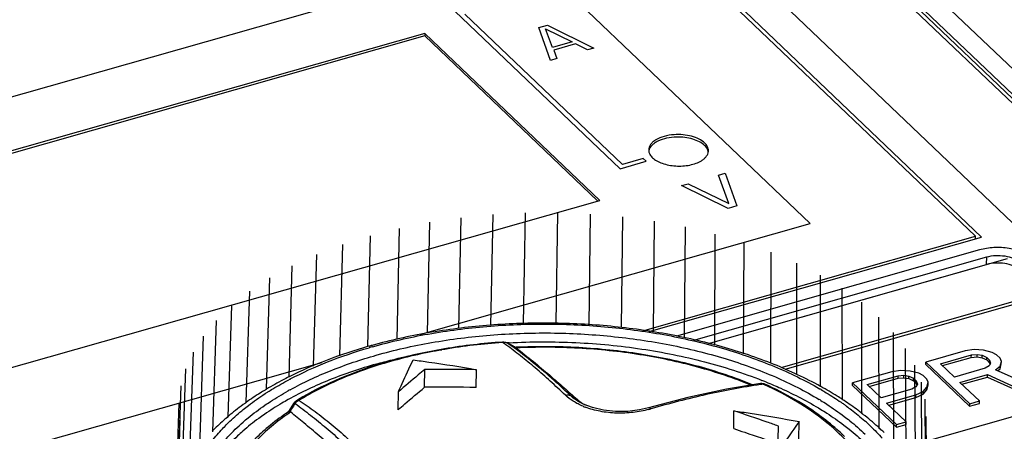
# Model space of a CAD drawing. Header units: millimetres. Extents: x 1117 to 38156, y -1945 to 7303.
# Tile 294 of 656: x 9653 to 9686, y 1468 to 1482. Entities that reach past the tile are written whole.
import ezdxf

# ---------------------------------------------------------------- set-up
doc = ezdxf.new("R2010")
doc.units = ezdxf.units.MM

msp = doc.modelspace()

# ---------------------------------------------------------------- linework, layer by layer
at = {"color": 7, "linetype": 'Continuous'}
for p, q in [((9661.542, 1503.237), (9743.76, 1424.821)), ((9667.151, 1497.026), (9708.935, 1457.174)), ((9704.171, 1457.412), (9662.997, 1496.683)), ((9667.333, 1496.547), (9707.767, 1457.982)), ((9708.021, 1457.902), (9667.586, 1496.467)), ((9684.749, 1474.479), (9664.108, 1494.164)), ((9684.544, 1474.511), (9664.051, 1494.057)), ((9679.007, 1474.931), (9662.076, 1491.079)), ((9672.643, 1476.766), (9665.324, 1483.746)), ((9633.222, 1473.763), (9664.643, 1482.689)), ((9667.45, 1481.934), (9672.72, 1476.908)), ((9669.919, 1481.488), (9670.21, 1481.571)), ((9670.21, 1481.571), (9671.768, 1480.805)), ((9666.107, 1481.293), (9634.686, 1472.367)), ((9666.107, 1481.293), (9666.105, 1481.208)), ((9671.962, 1475.708), (9666.107, 1481.293)), ((9670.313, 1480.392), (9669.919, 1481.488)), ((9670.148, 1481.45), (9671.036, 1481.009)), ((9670.381, 1480.823), (9670.148, 1481.45)), ((9666.105, 1481.208), (9634.755, 1472.302)), ((9671.892, 1475.689), (9666.105, 1481.208)), ((9671.036, 1481.009), (9670.381, 1480.823)), ((9671.155, 1480.94), (9670.428, 1480.733)), ((9671.55, 1480.743), (9671.155, 1480.94)), ((9670.428, 1480.733), (9670.531, 1480.454)), ((9671.768, 1480.805), (9671.55, 1480.743)), ((9670.531, 1480.454), (9670.313, 1480.392)), ((9672.643, 1476.766), (9673.516, 1477.014)), ((9673.418, 1477.107), (9672.72, 1476.908)), ((9673.516, 1477.014), (9673.418, 1477.107)), ((9675.941, 1476.555), (9676.159, 1476.617)), ((9676.159, 1476.617), (9676.553, 1475.521)), ((9676.283, 1475.598), (9675.941, 1476.555)), ((9674.705, 1476.204), (9674.923, 1476.266)), ((9676.263, 1475.438), (9674.705, 1476.204)), ((9674.923, 1476.266), (9676.283, 1475.598)), ((9640.542, 1466.782), (9671.962, 1475.708)), ((9669.412, 1471.585), (9669.473, 1475.288)), ((9670.509, 1471.583), (9670.564, 1475.293)), ((9676.553, 1475.521), (9676.263, 1475.438)), ((9666.195, 1471.258), (9666.276, 1474.973)), ((9667.247, 1471.417), (9667.321, 1475.127)), ((9668.322, 1471.517), (9668.39, 1475.232)), ((9671.605, 1471.536), (9671.653, 1475.249)), ((9672.692, 1471.453), (9672.733, 1475.154)), ((9673.76, 1471.293), (9673.795, 1475.011)), ((9665.175, 1471.047), (9665.262, 1474.771)), ((9665.944, 1471.22), (9679.007, 1474.931)), ((9674.803, 1471.104), (9674.831, 1474.819)), ((9664.195, 1470.812), (9664.288, 1474.523)), ((9673.407, 1471.347), (9684.544, 1474.511)), ((9673.614, 1471.315), (9684.749, 1474.479)), ((9675.811, 1470.863), (9675.833, 1474.581)), ((9684.543, 1474.42), (9684.544, 1474.511)), ((9663.26, 1470.501), (9663.36, 1474.23)), ((9684.678, 1474.048), (9674.536, 1471.167)), ((9676.778, 1470.568), (9676.794, 1474.298)), ((9677.695, 1470.254), (9677.706, 1473.972)), ((9662.38, 1470.164), (9662.485, 1473.896)), ((9675.115, 1471.029), (9684.922, 1473.815)), ((9675.6, 1470.913), (9685.617, 1473.759)), ((9684.918, 1473.56), (9684.922, 1473.815)), ((9661.561, 1469.799), (9661.67, 1473.522)), ((9675.6, 1470.913), (9684.918, 1473.56)), ((9678.557, 1469.902), (9678.562, 1473.607)), ((9660.808, 1469.388), (9660.922, 1473.111)), ((9679.356, 1469.483), (9679.356, 1473.204)), ((9660.128, 1468.942), (9660.246, 1472.667)), ((9687.442, 1472.778), (9678.03, 1470.104)), ((9687.524, 1472.705), (9678.162, 1470.045)), ((9680.086, 1469.041), (9680.082, 1472.767)), ((9659.525, 1468.465), (9659.647, 1472.192)), ((9680.743, 1468.572), (9680.734, 1472.298)), ((9659.005, 1467.961), (9659.13, 1471.691)), ((9681.32, 1468.073), (9681.308, 1471.803)), ((9658.571, 1467.434), (9658.698, 1471.167)), ((9681.813, 1467.551), (9681.798, 1471.284)), ((9668.75, 1470.965), (9668.704, 1470.965)), ((9668.715, 1470.95), (9668.706, 1470.949)), ((9668.715, 1470.95), (9668.706, 1470.949)), ((9668.854, 1470.938), (9668.75, 1470.965)), ((9668.867, 1470.932), (9668.854, 1470.938)), ((9668.855, 1470.939), (9668.866, 1470.94)), ((9668.855, 1470.938), (9668.866, 1470.939)), ((9668.959, 1470.884), (9668.867, 1470.932)), ((9668.872, 1470.929), (9668.867, 1470.932)), ((9669.1, 1470.81), (9668.959, 1470.884)), ((9669.142, 1470.787), (9669.1, 1470.81)), ((9669.129, 1470.746), (9669.113, 1470.757)), ((9669.129, 1470.746), (9669.113, 1470.757)), ((9669.163, 1470.79), (9669.135, 1470.788)), ((9669.163, 1470.789), (9669.135, 1470.788)), ((9669.136, 1470.789), (9669.147, 1470.783)), ((9669.147, 1470.783), (9669.142, 1470.787)), ((9682.219, 1467.009), (9682.202, 1470.745)), ((9684.499, 1470.717), (9684.195, 1470.669)), ((9684.811, 1470.689), (9684.499, 1470.717)), ((9685.099, 1470.617), (9684.811, 1470.689)), ((9658.226, 1466.888), (9658.356, 1470.625)), ((9684.195, 1470.669), (9682.886, 1470.297)), ((9683.369, 1470.241), (9684.406, 1470.536)), ((9683.438, 1470.176), (9684.404, 1470.451)), ((9684.404, 1470.451), (9684.406, 1470.536)), ((9684.404, 1470.451), (9684.599, 1470.468)), ((9684.406, 1470.536), (9684.6, 1470.553)), ((9684.599, 1470.468), (9684.6, 1470.553)), ((9684.599, 1470.468), (9684.771, 1470.439)), ((9684.6, 1470.553), (9684.772, 1470.524)), ((9684.771, 1470.439), (9684.772, 1470.524)), ((9684.771, 1470.439), (9684.919, 1470.366)), ((9684.772, 1470.524), (9684.92, 1470.45)), ((9684.919, 1470.366), (9684.92, 1470.45)), ((9684.919, 1470.366), (9685.012, 1470.276)), ((9684.92, 1470.45), (9685.013, 1470.361)), ((9685.012, 1470.276), (9685.013, 1470.361)), ((9685.013, 1470.361), (9685.052, 1470.257)), ((9685.247, 1470.543), (9685.099, 1470.617)), ((9685.372, 1470.425), (9685.247, 1470.543)), ((9685.411, 1470.32), (9685.372, 1470.425)), ((9637.986, 1463.278), (9662.658, 1470.287)), ((9657.974, 1466.327), (9658.105, 1470.068)), ((9666.097, 1469.452), (9666.106, 1470.048)), ((9667.829, 1469.447), (9667.838, 1470.042)), ((9682.045, 1470.019), (9681.741, 1469.971)), ((9682.356, 1469.992), (9682.045, 1470.019)), ((9682.535, 1466.451), (9682.515, 1470.191)), ((9682.885, 1470.212), (9682.886, 1470.297)), ((9682.885, 1470.212), (9684.349, 1468.816)), ((9682.886, 1470.297), (9684.35, 1468.901)), ((9683.836, 1469.796), (9683.369, 1470.241)), ((9684.873, 1470.09), (9683.836, 1469.796)), ((9685.005, 1470.166), (9684.873, 1470.09)), ((9685.052, 1470.257), (9685.005, 1470.166)), ((9685.012, 1470.276), (9685.033, 1470.22)), ((9685.216, 1470.033), (9685.371, 1470.155)), ((9686.423, 1469.49), (9685.216, 1470.033)), ((9685.284, 1470.003), (9685.37, 1470.07)), ((9685.37, 1470.07), (9685.409, 1470.235)), ((9685.37, 1470.07), (9685.371, 1470.155)), ((9685.371, 1470.155), (9685.411, 1470.32)), ((9685.409, 1470.235), (9685.411, 1470.32)), ((9661.561, 1469.803), (9661.554, 1469.799)), ((9661.561, 1469.803), (9661.561, 1469.803)), ((9661.561, 1469.8), (9661.561, 1469.803)), ((9661.592, 1469.726), (9661.6, 1469.73)), ((9661.599, 1469.723), (9661.606, 1469.727)), ((9681.741, 1469.971), (9680.431, 1469.6)), ((9680.914, 1469.544), (9681.951, 1469.838)), ((9680.983, 1469.479), (9681.95, 1469.753)), ((9681.95, 1469.753), (9681.951, 1469.838)), ((9681.95, 1469.753), (9682.144, 1469.77)), ((9681.951, 1469.838), (9682.146, 1469.855)), ((9681.985, 1467.392), (9690.545, 1469.824)), ((9682.144, 1469.77), (9682.146, 1469.855)), ((9682.144, 1469.77), (9682.316, 1469.742)), ((9682.146, 1469.855), (9682.317, 1469.827)), ((9682.316, 1469.742), (9682.317, 1469.827)), ((9682.316, 1469.742), (9682.464, 1469.668)), ((9682.317, 1469.827), (9682.465, 1469.753)), ((9682.644, 1469.92), (9682.356, 1469.992)), ((9682.464, 1469.668), (9682.465, 1469.753)), ((9682.465, 1469.753), (9682.559, 1469.664)), ((9682.792, 1469.846), (9682.644, 1469.92)), ((9682.917, 1469.727), (9682.792, 1469.846)), ((9682.956, 1469.623), (9682.917, 1469.727)), ((9684.023, 1469.617), (9684.951, 1469.881)), ((9684.092, 1469.552), (9684.949, 1469.796)), ((9684.949, 1469.796), (9684.951, 1469.881)), ((9684.949, 1469.796), (9686.04, 1469.296)), ((9684.951, 1469.881), (9686.041, 1469.381)), ((9657.816, 1465.756), (9657.948, 1469.5)), ((9660.798, 1469.382), (9660.801, 1469.386)), ((9660.804, 1469.388), (9660.808, 1469.389)), ((9677.384, 1469.583), (9677.346, 1469.581)), ((9677.347, 1469.581), (9677.346, 1469.581)), ((9677.496, 1469.558), (9677.496, 1469.558)), ((9679.309, 1469.396), (9679.322, 1469.389)), ((9679.325, 1469.404), (9679.337, 1469.396)), ((9679.356, 1469.483), (9679.356, 1469.483)), ((9679.369, 1469.476), (9679.356, 1469.483)), ((9680.43, 1469.515), (9680.431, 1469.6)), ((9680.43, 1469.515), (9681.894, 1468.118)), ((9680.431, 1469.6), (9681.895, 1468.203)), ((9681.382, 1469.098), (9680.914, 1469.544)), ((9682.418, 1469.393), (9681.382, 1469.098)), ((9682.551, 1469.469), (9682.418, 1469.393)), ((9682.464, 1469.668), (9682.557, 1469.579)), ((9682.597, 1469.559), (9682.551, 1469.469)), ((9682.557, 1469.579), (9682.559, 1469.664)), ((9682.557, 1469.579), (9682.578, 1469.522)), ((9682.559, 1469.664), (9682.597, 1469.559)), ((9682.757, 1465.882), (9682.737, 1469.625)), ((9682.791, 1469.221), (9682.916, 1469.372)), ((9682.792, 1469.306), (9682.917, 1469.457)), ((9682.916, 1469.372), (9682.955, 1469.538)), ((9682.916, 1469.372), (9682.917, 1469.457)), ((9682.917, 1469.457), (9682.956, 1469.623)), ((9682.955, 1469.538), (9682.956, 1469.623)), ((9684.677, 1468.994), (9684.023, 1469.617)), ((9665.211, 1468.703), (9665.22, 1469.298)), ((9670.981, 1469.177), (9671.202, 1469.051)), ((9674.917, 1469.114), (9673.593, 1468.765)), ((9680.086, 1469.043), (9680.092, 1469.041)), ((9681.569, 1468.92), (9682.55, 1469.199)), ((9681.637, 1468.855), (9682.549, 1469.114)), ((9682.549, 1469.114), (9682.791, 1469.221)), ((9682.549, 1469.114), (9682.55, 1469.199)), ((9682.55, 1469.199), (9682.792, 1469.306)), ((9682.791, 1469.221), (9682.792, 1469.306)), ((9682.886, 1465.306), (9682.864, 1469.052)), ((9657.753, 1465.179), (9657.885, 1468.926)), ((9660.111, 1468.937), (9660.128, 1468.942)), ((9661.734, 1468.935), (9661.712, 1468.906)), ((9661.811, 1469.003), (9661.734, 1468.935)), ((9661.811, 1469.003), (9661.811, 1469.003)), ((9671.441, 1468.878), (9671.437, 1468.88)), ((9682.223, 1468.296), (9681.569, 1468.92)), ((9684.349, 1468.816), (9684.676, 1468.909)), ((9684.349, 1468.816), (9684.35, 1468.901)), ((9684.35, 1468.901), (9684.677, 1468.994)), ((9684.676, 1468.909), (9684.677, 1468.994)), ((9659.486, 1468.449), (9659.525, 1468.465)), ((9661.536, 1468.627), (9661.518, 1468.615)), ((9661.536, 1468.627), (9661.519, 1468.614)), ((9661.563, 1468.678), (9661.526, 1468.619)), ((9676.448, 1468.07), (9676.457, 1468.665)), ((9682.918, 1464.727), (9682.897, 1468.477)), ((9657.785, 1464.6), (9657.918, 1468.351)), ((9659.38, 1468.117), (9659.384, 1468.121)), ((9659.403, 1468.11), (9659.407, 1468.115)), ((9677.921, 1467.269), (9677.944, 1468.156)), ((9678.633, 1467.706), (9678.642, 1468.303)), ((9681.32, 1468.073), (9681.362, 1468.054)), ((9681.894, 1468.118), (9682.221, 1468.211)), ((9681.894, 1468.118), (9681.895, 1468.203)), ((9681.895, 1468.203), (9682.223, 1468.296)), ((9682.221, 1468.211), (9682.223, 1468.296))]:
    msp.add_line(p, q, dxfattribs=at)
for points in [[(9677.347, 1469.581), (9676.21, 1469.392), (9674.917, 1469.114)], [(9677.496, 1469.558), (9677.472, 1469.568), (9677.384, 1469.583)], [(9661.712, 1468.906), (9661.655, 1468.819), (9661.563, 1468.678)], [(9673.593, 1468.765), (9673.296, 1468.696), (9672.905, 1468.646), (9672.496, 1468.641), (9672.092, 1468.685), (9671.717, 1468.774), (9671.438, 1468.88)]]:
    msp.add_lwpolyline(points, dxfattribs=at)
for centre, radius, start, end in [((9675.323, 1477.372), 0.278, 353.3236, 359.192), ((9669.134, 1453.548), 17.958, 105.4719, 105.8585), ((9669.061, 1454.249), 17.216, 105.8585, 106.2663), ((9660.519, 1459.366), 14.19, 54.1764, 54.7164), ((9668.765, 1470.708), 0.245, 75.3281, 76.8343), ((9668.768, 1470.718), 0.235, 65.1184, 75.385), ((9670.075, 1448.622), 22.351, 92.9384, 93.1007), ((9668.772, 1470.728), 0.224, 63.4477, 65.0412), ((9661.893, 1457.43), 15.196, 62.2737, 62.6597), ((9661.544, 1460.373), 12.85, 53.9129, 55.2287), ((9661.852, 1457.351), 15.286, 61.8859, 62.2736), ((9661.803, 1457.26), 15.389, 61.5433, 61.8859), ((9669.148, 1455.419), 15.494, 105.7562, 107.5367), ((9666.641, 1369.714), 100.335, 89.31621, 90.30531), ((9666.939, 1459.567), 11.481, 117.7572, 118.0041), ((9671.961, 1455.916), 14.801, 67.9059, 68.4737), ((9661.415, 1468.268), 1.275, 118.7762, 121.1137), ((9661.438, 1468.225), 1.324, 118.419, 118.7884), ((9666.802, 1459.902), 10.806, 118.8084, 119.2059), ((9666.687, 1372.224), 97.23, 89.32714, 90.34785), ((9680.717, 1446.454), 23.335, 98.081, 98.2913), ((9672.333, 1458.309), 12.352, 65.3441, 65.5915), ((9673.708, 1459.705), 11.207, 59.6294, 59.848), ((9666.001, 1461.171), 9.621, 122.7211, 123.0196), ((9666.059, 1461.081), 9.729, 122.3975, 122.721), ((9666.669, 1461.125), 9.256, 121.2038, 121.6596), ((9673.854, 1460.024), 10.543, 58.4902, 58.8165), ((9679.41, 1467.891), 1.336, 59.3436, 59.586), ((9679.415, 1467.899), 1.327, 59.1178, 59.3436), ((9679.441, 1467.942), 1.276, 56.5428, 59.1331), ((9665.241, 1461.718), 8.855, 126.0892, 130.2707), ((9664.913, 1462.674), 7.765, 129.0154, 129.4996), ((9660.775, 1467.845), 1.274, 121.8951, 126.0757), ((9660.827, 1467.762), 1.372, 120.6352, 121.9306), ((9660.135, 1468.903), 0.0413, 125.5349, 129.8132), ((9673.329, 1461.363), 13.809, 147.3219, 148.2181), ((9673.23, 1461.426), 13.692, 146.8744, 147.3212), ((9662.065, 1468.67), 0.384, 133.018, 141.694), ((9672.405, 1471.231), 2.613, 247.5554, 249.2302), ((9672.222, 1470.3), 1.618, 241.0537, 241.9496), ((9672.242, 1470.337), 1.66, 241.9483, 242.5158), ((9672.765, 1471.867), 3.267, 284.946, 286.2193), ((9674.625, 1461.145), 9.5, 54.8525, 55.2346), ((9674.699, 1461.25), 9.371, 54.4468, 54.8526), ((9674.794, 1461.383), 9.208, 53.8362, 54.4474), ((9660.197, 1467.413), 1.248, 125.954, 131.6631), ((9660.288, 1467.289), 1.401, 122.9594, 126.0046), ((9664.827, 1462.221), 8.205, 130.3365, 130.6181), ((9666.226, 1461.763), 8.267, 123.8891, 124.3419), ((9680.002, 1467.416), 1.373, 55.6296, 57.3569), ((9680.062, 1467.502), 1.268, 51.4962, 55.6615), ((9675.565, 1461.844), 8.495, 47.2681, 51.5212), ((9664.413, 1462.686), 7.582, 131.7238, 135.7172), ((9675.83, 1462.677), 7.55, 47.9207, 48.4311), ((9680.517, 1466.926), 1.401, 51.4623, 55.0195), ((9675.871, 1462.18), 8.041, 46.9301, 47.2467), ((9680.619, 1467.053), 1.238, 45.7983, 51.5059)]:
    msp.add_arc(centre, radius, start, end, dxfattribs=at)
for points, knots in [([(9674.451, 1477.905), (9674.339, 1477.897), (9674.129, 1477.864), (9673.89, 1477.771), (9673.744, 1477.667), (9673.665, 1477.584), (9673.615, 1477.493), (9673.602, 1477.428), (9673.602, 1477.397)], [0, 0, 0, 0, 0.31589, 0.592827, 0.711913, 0.817598, 0.912073, 1, 1, 1, 1]), ([(9674.539, 1477.824), (9674.426, 1477.822), (9674.211, 1477.798), (9673.962, 1477.719), (9673.8, 1477.626), (9673.683, 1477.531), (9673.622, 1477.435), (9673.608, 1477.37)], [0, 0, 0, 0, 0.308867, 0.586808, 0.708574, 0.817407, 1, 1, 1, 1]), ([(9675.474, 1477.63), (9675.42, 1477.682), (9675.281, 1477.773), (9675.034, 1477.862), (9674.75, 1477.91), (9674.551, 1477.912), (9674.451, 1477.905)], [0, 0, 0, 0, 0.207533, 0.451912, 0.721636, 1, 1, 1, 1]), ([(9675.473, 1477.545), (9675.423, 1477.593), (9675.297, 1477.678), (9674.987, 1477.798), (9674.72, 1477.828), (9674.539, 1477.824)], [0, 0, 0, 0, 0.208265, 0.451664, 1, 1, 1, 1]), ([(9675.602, 1477.368), (9675.602, 1477.414), (9675.577, 1477.515), (9675.513, 1477.594), (9675.474, 1477.63)], [0, 0, 0, 0, 0.465868, 1, 1, 1, 1]), ([(9673.602, 1477.397), (9673.602, 1477.387), (9673.603, 1477.345), (9673.614, 1477.304), (9673.627, 1477.276)], [0, 0, 0, 0, 0.245402, 1, 1, 1, 1]), ([(9673.627, 1477.276), (9673.632, 1477.263), (9673.659, 1477.211), (9673.697, 1477.165), (9673.729, 1477.134)], [0, 0, 0, 0, 0.234192, 1, 1, 1, 1]), ([(9675.365, 1477.034), (9675.398, 1477.054), (9675.457, 1477.096), (9675.53, 1477.171), (9675.58, 1477.252), (9675.596, 1477.311), (9675.6, 1477.339)], [0, 0, 0, 0, 0.289452, 0.549165, 0.783156, 1, 1, 1, 1]), ([(9675.581, 1477.389), (9675.576, 1477.403), (9675.55, 1477.461), (9675.508, 1477.512), (9675.473, 1477.545)], [0, 0, 0, 0, 0.23317, 1, 1, 1, 1]), ([(9673.729, 1477.134), (9673.771, 1477.094), (9673.875, 1477.02), (9674.132, 1476.908), (9674.509, 1476.84), (9674.897, 1476.863), (9675.183, 1476.941), (9675.309, 1477), (9675.365, 1477.034)], [0, 0, 0, 0, 0.101912, 0.219155, 0.485357, 0.759945, 0.886646, 1, 1, 1, 1]), ([(9686.447, 1473.765), (9686.353, 1473.855), (9686.099, 1474.001), (9685.657, 1474.117), (9685.166, 1474.142), (9684.835, 1474.093), (9684.678, 1474.048)], [0, 0, 0, 0, 0.209863, 0.463023, 0.736243, 1, 1, 1, 1]), ([(9684.922, 1473.815), (9685.019, 1473.843), (9685.222, 1473.873), (9685.524, 1473.858), (9685.797, 1473.786), (9685.953, 1473.696), (9686.011, 1473.641)], [0, 0, 0, 0, 0.263757, 0.536977, 0.790137, 1, 1, 1, 1]), ([(9686.007, 1473.386), (9685.949, 1473.442), (9685.793, 1473.532), (9685.52, 1473.603), (9685.219, 1473.618), (9685.015, 1473.588), (9684.918, 1473.56)], [0, 0, 0, 0, 0.209863, 0.463023, 0.736243, 1, 1, 1, 1]), ([(9679.356, 1469.483), (9678.854, 1469.76), (9677.777, 1470.262), (9676.04, 1470.843), (9674.167, 1471.27), (9672.201, 1471.534), (9670.188, 1471.628), (9668.18, 1471.552), (9666.224, 1471.305), (9664.956, 1471.025), (9664.343, 1470.855)], [0, 0, 0, 0, 0.111651, 0.230751, 0.355902, 0.485235, 0.616585, 0.747655, 0.876155, 1, 1, 1, 1]), ([(9664.357, 1470.81), (9664.968, 1470.983), (9666.236, 1471.27), (9668.197, 1471.521), (9670.217, 1471.598), (9672.241, 1471.499), (9674.212, 1471.226), (9676.078, 1470.787), (9677.788, 1470.194), (9678.84, 1469.684), (9679.325, 1469.404)], [0, 0, 0, 0, 0.123841, 0.253049, 0.385166, 0.517564, 0.647609, 0.772788, 0.890855, 1, 1, 1, 1]), ([(9664.48, 1470.527), (9665.088, 1470.7), (9666.352, 1470.984), (9668.306, 1471.23), (9670.317, 1471.299), (9672.329, 1471.19), (9674.285, 1470.906), (9676.13, 1470.455), (9677.813, 1469.849), (9678.842, 1469.329), (9679.313, 1469.044)], [0, 0, 0, 0, 0.124244, 0.253918, 0.386471, 0.519175, 0.649303, 0.774266, 0.89177, 1, 1, 1, 1]), ([(9664.226, 1470.823), (9663.756, 1470.689), (9662.85, 1470.391), (9661.975, 1470.011), (9661.561, 1469.803)], [0, 0, 0, 0, 0.51339, 1, 1, 1, 1]), ([(9661.6, 1469.73), (9662.005, 1469.943), (9662.871, 1470.335), (9663.769, 1470.639), (9664.239, 1470.776)], [0, 0, 0, 0, 0.483499, 1, 1, 1, 1]), ([(9664.476, 1470.23), (9664.652, 1470.28), (9665.379, 1470.474), (9666.117, 1470.622), (9666.678, 1470.71)], [0, 0, 0, 0, 0.244124, 1, 1, 1, 1]), ([(9668.704, 1470.965), (9668.055, 1470.921), (9666.787, 1470.774), (9665.54, 1470.5), (9664.941, 1470.331)], [0, 0, 0, 0, 0.5107, 1, 1, 1, 1]), ([(9668.706, 1470.949), (9668.058, 1470.905), (9666.795, 1470.759), (9665.553, 1470.484), (9664.955, 1470.314)], [0, 0, 0, 0, 0.511047, 1, 1, 1, 1]), ([(9668.715, 1470.95), (9668.714, 1470.954), (9668.712, 1470.959), (9668.706, 1470.965), (9668.704, 1470.965)], [0, 0, 0, 0, 0.658305, 1, 1, 1, 1]), ([(9670.811, 1469.188), (9670.644, 1469.346), (9670.315, 1469.656), (9669.815, 1470.095), (9669.322, 1470.501), (9668.989, 1470.753), (9668.824, 1470.872)], [0, 0, 0, 0, 0.264733, 0.520259, 0.765541, 1, 1, 1, 1]), ([(9668.929, 1470.943), (9669.673, 1470.982), (9671.16, 1470.984), (9673.351, 1470.773), (9675.44, 1470.355), (9676.766, 1469.932), (9677.392, 1469.685)], [0, 0, 0, 0, 0.259423, 0.516697, 0.76548, 1, 1, 1, 1]), ([(9670.981, 1469.177), (9670.828, 1469.321), (9670.451, 1469.673), (9669.838, 1470.202), (9669.366, 1470.572), (9669.129, 1470.746)], [0, 0, 0, 0, 0.259358, 0.637069, 1, 1, 1, 1]), ([(9669.163, 1470.769), (9669.162, 1470.77), (9669.156, 1470.775), (9669.15, 1470.779), (9669.147, 1470.783)], [0, 0, 0, 0, 0.311499, 1, 1, 1, 1]), ([(9677.075, 1469.538), (9676.494, 1469.777), (9675.259, 1470.189), (9673.309, 1470.6), (9671.257, 1470.814), (9669.862, 1470.821), (9669.163, 1470.79)], [0, 0, 0, 0, 0.233842, 0.482349, 0.739853, 1, 1, 1, 1]), ([(9677.018, 1469.528), (9676.442, 1469.765), (9675.218, 1470.174), (9673.283, 1470.582), (9671.244, 1470.794), (9669.858, 1470.801), (9669.163, 1470.769)], [0, 0, 0, 0, 0.233415, 0.481915, 0.739619, 1, 1, 1, 1]), ([(9669.163, 1470.769), (9669.359, 1470.62), (9669.737, 1470.319), (9670.269, 1469.873), (9670.756, 1469.452), (9671.059, 1469.181), (9671.202, 1469.051)], [0, 0, 0, 0, 0.275852, 0.543638, 0.781637, 1, 1, 1, 1]), ([(9661.595, 1469.37), (9662.032, 1469.611), (9662.976, 1470.049), (9663.962, 1470.38), (9664.48, 1470.527)], [0, 0, 0, 0, 0.481341, 1, 1, 1, 1]), ([(9665.22, 1469.298), (9665.261, 1469.391), (9665.421, 1469.75), (9665.587, 1470.106), (9665.715, 1470.369)], [0, 0, 0, 0, 0.257357, 1, 1, 1, 1]), ([(9665.715, 1470.369), (9665.892, 1470.346), (9666.601, 1470.25), (9667.308, 1470.135), (9667.838, 1470.042)], [0, 0, 0, 0, 0.249154, 1, 1, 1, 1]), ([(9664.476, 1470.23), (9663.946, 1470.079), (9662.939, 1469.74), (9661.976, 1469.289), (9661.531, 1469.04)], [0, 0, 0, 0, 0.519187, 1, 1, 1, 1]), ([(9664.479, 1470.193), (9664.008, 1470.044), (9663.115, 1469.712), (9662.265, 1469.279), (9661.874, 1469.042)], [0, 0, 0, 0, 0.519196, 1, 1, 1, 1]), ([(9664.955, 1470.314), (9664.396, 1470.155), (9663.342, 1469.792), (9662.345, 1469.29), (9661.893, 1469.012)], [0, 0, 0, 0, 0.522909, 1, 1, 1, 1]), ([(9666.106, 1470.048), (9666.032, 1469.987), (9665.735, 1469.739), (9665.44, 1469.488), (9665.22, 1469.298)], [0, 0, 0, 0, 0.248285, 1, 1, 1, 1]), ([(9661.554, 1469.799), (9661.489, 1469.767), (9661.237, 1469.637), (9660.989, 1469.499), (9660.808, 1469.39)], [0, 0, 0, 0, 0.253809, 1, 1, 1, 1]), ([(9660.847, 1469.295), (9660.903, 1469.331), (9661.133, 1469.474), (9661.368, 1469.607), (9661.549, 1469.703)], [0, 0, 0, 0, 0.245139, 1, 1, 1, 1]), ([(9660.756, 1469.359), (9660.701, 1469.326), (9660.487, 1469.195), (9660.278, 1469.055), (9660.125, 1468.947)], [0, 0, 0, 0, 0.253671, 1, 1, 1, 1]), ([(9665.211, 1468.703), (9665.285, 1468.767), (9665.578, 1469.018), (9665.874, 1469.268), (9666.097, 1469.452)], [0, 0, 0, 0, 0.251571, 1, 1, 1, 1]), ([(9677.352, 1469.544), (9676.74, 1469.455), (9675.82, 1469.283), (9674.599, 1468.987), (9673.985, 1468.819), (9673.678, 1468.73)], [0, 0, 0, 0, 0.492837, 0.744833, 1, 1, 1, 1]), ([(9677.437, 1469.556), (9677.423, 1469.566), (9677.394, 1469.58), (9677.361, 1469.583), (9677.347, 1469.581)], [0, 0, 0, 0, 0.531363, 1, 1, 1, 1]), ([(9677.437, 1469.556), (9677.447, 1469.56), (9677.467, 1469.565), (9677.487, 1469.562), (9677.496, 1469.558)], [0, 0, 0, 0, 0.531114, 1, 1, 1, 1]), ([(9680.843, 1466.845), (9680.502, 1467.409), (9679.762, 1468.176), (9678.565, 1468.995), (9677.86, 1469.362), (9677.485, 1469.534)], [0, 0, 0, 0, 0.454126, 0.715779, 1, 1, 1, 1]), ([(9679.382, 1468.466), (9679.1, 1468.675), (9678.488, 1469.072), (9677.838, 1469.402), (9677.496, 1469.558)], [0, 0, 0, 0, 0.482819, 1, 1, 1, 1]), ([(9677.529, 1469.63), (9677.694, 1469.563), (9678.324, 1469.294), (9678.935, 1468.977), (9679.366, 1468.712)], [0, 0, 0, 0, 0.260467, 1, 1, 1, 1]), ([(9680.087, 1469.044), (9680.03, 1469.082), (9679.794, 1469.232), (9679.553, 1469.374), (9679.369, 1469.476)], [0, 0, 0, 0, 0.24623, 1, 1, 1, 1]), ([(9679.374, 1469.375), (9679.432, 1469.341), (9679.659, 1469.205), (9679.881, 1469.061), (9680.042, 1468.949)], [0, 0, 0, 0, 0.254874, 1, 1, 1, 1]), ([(9660.025, 1468.708), (9660.082, 1468.754), (9660.319, 1468.941), (9660.567, 1469.114), (9660.758, 1469.239)], [0, 0, 0, 0, 0.243726, 1, 1, 1, 1]), ([(9661.531, 1469.04), (9661.462, 1469.001), (9661.191, 1468.846), (9660.927, 1468.679), (9660.736, 1468.547)], [0, 0, 0, 0, 0.256057, 1, 1, 1, 1]), ([(9660.75, 1468.851), (9660.812, 1468.893), (9661.066, 1469.063), (9661.328, 1469.221), (9661.529, 1469.334)], [0, 0, 0, 0, 0.24412, 1, 1, 1, 1]), ([(9670.811, 1469.188), (9670.84, 1469.196), (9670.899, 1469.205), (9670.957, 1469.19), (9670.981, 1469.177)], [0, 0, 0, 0, 0.527658, 1, 1, 1, 1]), ([(9671.407, 1468.816), (9671.292, 1468.863), (9671.08, 1468.969), (9670.89, 1469.111), (9670.811, 1469.188)], [0, 0, 0, 0, 0.531061, 1, 1, 1, 1]), ([(9671.437, 1468.88), (9671.35, 1468.92), (9671.189, 1469.006), (9671.043, 1469.117), (9670.981, 1469.177)], [0, 0, 0, 0, 0.528634, 1, 1, 1, 1]), ([(9671.202, 1469.051), (9671.219, 1469.036), (9671.293, 1468.973), (9671.375, 1468.92), (9671.439, 1468.884)], [0, 0, 0, 0, 0.234461, 1, 1, 1, 1]), ([(9660.02, 1468.284), (9660.076, 1468.334), (9660.311, 1468.533), (9660.558, 1468.718), (9660.75, 1468.851)], [0, 0, 0, 0, 0.243223, 1, 1, 1, 1]), ([(9661.763, 1468.909), (9661.757, 1468.91), (9661.746, 1468.913), (9661.729, 1468.915), (9661.716, 1468.911), (9661.712, 1468.906)], [0, 0, 0, 0, 0.353979, 0.635974, 1, 1, 1, 1]), ([(9661.763, 1468.909), (9661.938, 1468.782), (9662.289, 1468.516), (9662.81, 1468.092), (9663.333, 1467.635), (9663.676, 1467.314), (9663.85, 1467.151)], [0, 0, 0, 0, 0.237328, 0.483649, 0.738097, 1, 1, 1, 1]), ([(9661.893, 1469.012), (9661.885, 1469.009), (9661.853, 1468.993), (9661.823, 1468.97), (9661.802, 1468.952)], [0, 0, 0, 0, 0.240243, 1, 1, 1, 1]), ([(9661.893, 1469.012), (9661.879, 1469.016), (9661.85, 1469.019), (9661.823, 1469.01), (9661.811, 1469.003)], [0, 0, 0, 0, 0.524652, 1, 1, 1, 1]), ([(9661.893, 1469.012), (9662.077, 1468.893), (9662.443, 1468.639), (9662.978, 1468.219), (9663.508, 1467.758), (9663.852, 1467.429), (9664.025, 1467.26)], [0, 0, 0, 0, 0.237516, 0.483534, 0.737872, 1, 1, 1, 1]), ([(9673.608, 1468.71), (9673.435, 1468.664), (9673.076, 1468.598), (9672.527, 1468.574), (9671.986, 1468.632), (9671.64, 1468.726), (9671.478, 1468.788)], [0, 0, 0, 0, 0.247775, 0.505179, 0.759762, 1, 1, 1, 1]), ([(9673.678, 1468.73), (9673.671, 1468.737), (9673.657, 1468.749), (9673.635, 1468.762), (9673.613, 1468.768), (9673.599, 1468.767), (9673.593, 1468.765)], [0, 0, 0, 0, 0.307607, 0.571114, 0.796766, 1, 1, 1, 1]), ([(9679.364, 1469.013), (9679.433, 1468.971), (9679.701, 1468.802), (9679.96, 1468.621), (9680.147, 1468.479)], [0, 0, 0, 0, 0.256262, 1, 1, 1, 1]), ([(9679.366, 1468.712), (9679.434, 1468.67), (9679.696, 1468.505), (9679.95, 1468.328), (9680.133, 1468.189)], [0, 0, 0, 0, 0.256128, 1, 1, 1, 1]), ([(9680.746, 1468.577), (9680.698, 1468.614), (9680.502, 1468.763), (9680.3, 1468.904), (9680.145, 1469.007)], [0, 0, 0, 0, 0.246423, 1, 1, 1, 1]), ([(9680.228, 1468.817), (9680.282, 1468.777), (9680.491, 1468.62), (9680.694, 1468.454), (9680.84, 1468.325)], [0, 0, 0, 0, 0.255655, 1, 1, 1, 1]), ([(9661.563, 1468.588), (9661.359, 1468.449), (9660.976, 1468.161), (9660.318, 1467.55), (9659.8, 1466.866), (9659.477, 1466.131), (9659.339, 1465.582), (9659.301, 1465.026), (9659.343, 1464.659), (9659.38, 1464.479)], [0, 0, 0, 0, 0.149873, 0.290474, 0.545729, 0.663439, 0.776781, 0.888132, 1, 1, 1, 1]), ([(9659.384, 1468.121), (9659.429, 1468.168), (9659.618, 1468.359), (9659.818, 1468.537), (9659.974, 1468.666)], [0, 0, 0, 0, 0.243801, 1, 1, 1, 1]), ([(9659.466, 1468.425), (9659.466, 1468.426), (9659.47, 1468.431), (9659.473, 1468.436), (9659.476, 1468.439)], [0, 0, 0, 0, 0.26229, 1, 1, 1, 1]), ([(9660.736, 1468.547), (9660.671, 1468.502), (9660.422, 1468.325), (9660.183, 1468.134), (9660.012, 1467.984)], [0, 0, 0, 0, 0.256862, 1, 1, 1, 1]), ([(9661.518, 1468.615), (9661.447, 1468.567), (9661.174, 1468.378), (9660.912, 1468.171), (9660.727, 1468.008)], [0, 0, 0, 0, 0.257243, 1, 1, 1, 1]), ([(9661.59, 1468.636), (9661.585, 1468.637), (9661.566, 1468.638), (9661.547, 1468.634), (9661.536, 1468.627)], [0, 0, 0, 0, 0.286187, 1, 1, 1, 1]), ([(9661.59, 1468.636), (9661.592, 1468.636), (9661.602, 1468.634), (9661.611, 1468.629), (9661.617, 1468.625)], [0, 0, 0, 0, 0.26494, 1, 1, 1, 1]), ([(9663.631, 1466.9), (9663.461, 1467.052), (9663.108, 1467.364), (9662.583, 1467.819), (9662.081, 1468.24), (9661.762, 1468.504), (9661.617, 1468.625)], [0, 0, 0, 0, 0.258579, 0.532479, 0.785635, 1, 1, 1, 1]), ([(9676.457, 1468.665), (9676.639, 1468.639), (9677.37, 1468.53), (9678.098, 1468.407), (9678.642, 1468.303)], [0, 0, 0, 0, 0.249577, 1, 1, 1, 1]), ([(9677.944, 1468.156), (9677.82, 1468.2), (9677.326, 1468.373), (9676.829, 1468.541), (9676.457, 1468.665)], [0, 0, 0, 0, 0.25055, 1, 1, 1, 1]), ([(9680.156, 1467.806), (9680.097, 1467.864), (9679.851, 1468.097), (9679.588, 1468.312), (9679.382, 1468.466)], [0, 0, 0, 0, 0.242552, 1, 1, 1, 1]), ([(9680.147, 1468.479), (9680.21, 1468.431), (9680.452, 1468.242), (9680.684, 1468.039), (9680.848, 1467.88)], [0, 0, 0, 0, 0.257029, 1, 1, 1, 1]), ([(9680.743, 1468.572), (9680.744, 1468.572), (9680.751, 1468.571), (9680.758, 1468.568), (9680.762, 1468.565)], [0, 0, 0, 0, 0.239297, 1, 1, 1, 1]), ([(9680.762, 1468.565), (9680.763, 1468.564), (9680.769, 1468.559), (9680.773, 1468.553), (9680.776, 1468.548)], [0, 0, 0, 0, 0.2238, 1, 1, 1, 1]), ([(9658.912, 1467.567), (9658.947, 1467.614), (9659.094, 1467.805), (9659.254, 1467.986), (9659.38, 1468.117)], [0, 0, 0, 0, 0.244197, 1, 1, 1, 1]), ([(9659.366, 1467.624), (9659.415, 1467.681), (9659.62, 1467.914), (9659.843, 1468.13), (9660.02, 1468.284)], [0, 0, 0, 0, 0.242538, 1, 1, 1, 1]), ([(9676.448, 1468.07), (9676.572, 1468.029), (9677.066, 1467.863), (9677.56, 1467.693), (9677.929, 1467.563)], [0, 0, 0, 0, 0.249501, 1, 1, 1, 1]), ([(9678.642, 1468.303), (9678.581, 1468.221), (9678.335, 1467.88), (9678.097, 1467.533), (9677.921, 1467.269)], [0, 0, 0, 0, 0.243238, 1, 1, 1, 1]), ([(9680.133, 1468.189), (9680.195, 1468.142), (9680.435, 1467.956), (9680.664, 1467.756), (9680.826, 1467.6)], [0, 0, 0, 0, 0.256916, 1, 1, 1, 1]), ([(9680.89, 1468.28), (9680.937, 1468.237), (9681.121, 1468.067), (9681.296, 1467.887), (9681.419, 1467.748)], [0, 0, 0, 0, 0.25599, 1, 1, 1, 1]), ([(9681.362, 1468.054), (9681.365, 1468.052), (9681.374, 1468.042), (9681.382, 1468.03), (9681.387, 1468.021)], [0, 0, 0, 0, 0.225241, 1, 1, 1, 1]), ([(9660.012, 1467.984), (9659.952, 1467.932), (9659.725, 1467.725), (9659.512, 1467.504), (9659.365, 1467.33)], [0, 0, 0, 0, 0.257675, 1, 1, 1, 1]), ([(9660.727, 1468.008), (9660.658, 1467.947), (9660.396, 1467.706), (9660.155, 1467.443), (9659.993, 1467.235)], [0, 0, 0, 0, 0.258737, 1, 1, 1, 1])]:
    msp.add_open_spline(points, degree=3, knots=knots, dxfattribs=at)
for points in [[(9675.598, 1477.323), (9675.595, 1477.346), (9675.589, 1477.368), (9675.581, 1477.389)], [(9668.771, 1470.954), (9668.752, 1470.954), (9668.734, 1470.953), (9668.715, 1470.95)], [(9668.821, 1470.947), (9668.805, 1470.951), (9668.788, 1470.953), (9668.771, 1470.954)], [(9660.801, 1469.386), (9660.802, 1469.387), (9660.803, 1469.388), (9660.804, 1469.388)], [(9680.092, 1469.041), (9680.093, 1469.04), (9680.095, 1469.039), (9680.096, 1469.038)], [(9660.102, 1468.928), (9660.104, 1468.93), (9660.106, 1468.933), (9660.108, 1468.935)], [(9659.476, 1468.439), (9659.479, 1468.443), (9659.482, 1468.446), (9659.486, 1468.449)]]:
    msp.add_open_spline(points, degree=3, dxfattribs=at)

doc.saveas('drawing.dxf')
